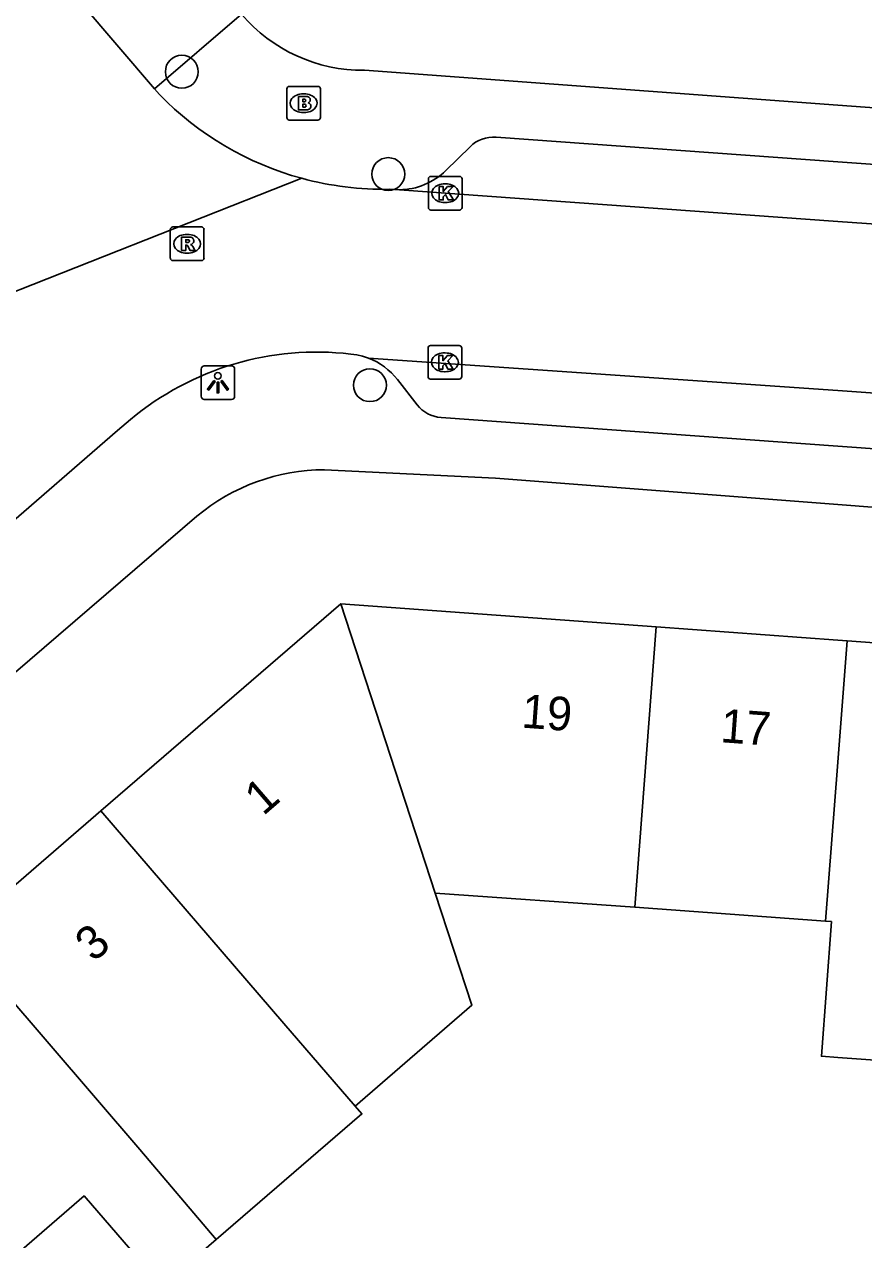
# Model space of a CAD drawing. Extents: x 160304 to 160954, y 383686 to 384161.
# Drawn here: x 160475.81 to 160500.77, y 384006.62 to 384042.77 of the extents above; entities that cross this region are included whole.
import ezdxf

# ---------------------------------------------------------------- set-up
doc = ezdxf.new("R2010")
doc.units = 0
for name, color, linetype in [('IMGEO_Boom', 7, 'Continuous'), ('IMGEO_Brandkraan', 7, 'Continuous'), ('IMGEO_Kolk', 7, 'Continuous'), ('IMGEO_Lichtpunt', 7, 'Continuous'), ('IMGEO_Pand', 7, 'Continuous'), ('IMGEO_Pand_nummerreeks', 7, 'Continuous'), ('IMGEO_Rijbaan_lokaal_open', 7, 'Continuous'), ('IMGEO_Rioolput', 7, 'Continuous'), ('IMGEO_Voetpad_open', 7, 'Continuous')]:
    doc.layers.add(name, color=color, linetype=linetype)

msp = doc.modelspace()

# ---------------------------------------------------------------- linework, layer by layer
at = {"layer": 'IMGEO_Boom'}
for centre in [(160480.497, 384041.355), (160486.635, 384038.31), (160486.09, 384032.031)]:
    msp.add_circle(centre, 0.489, dxfattribs=at)
at = {"layer": 'IMGEO_Brandkraan'}
for p, q in [((160483.617, 384039.993), (160483.617, 384040.845)), ((160483.692, 384040.919), (160484.544, 384040.919)), ((160484.618, 384040.845), (160484.618, 384039.993)), ((160484.105, 384040.699), (160484.13, 384040.699)), ((160484.128, 384040.139), (160484.103, 384040.139)), ((160484.544, 384039.919), (160483.692, 384039.919))]:
    msp.add_line(p, q, dxfattribs=at)
for points in [[(160483.617, 384039.993), (160483.617, 384040.845)], [(160483.692, 384040.919), (160484.544, 384040.919)], [(160484.618, 384040.845), (160484.618, 384039.993)], [(160483.965, 384040.619), (160483.965, 384040.219), (160484.178, 384040.219)], [(160484.196, 384040.619), (160483.965, 384040.619)], [(160484.144, 384040.538), (160484.09, 384040.538), (160484.09, 384040.462)], [(160484.09, 384040.462), (160484.143, 384040.462)], [(160484.152, 384040.386), (160484.09, 384040.386), (160484.09, 384040.305)], [(160484.09, 384040.305), (160484.152, 384040.305)], [(160484.544, 384039.919), (160483.692, 384039.919)]]:
    msp.add_lwpolyline(points, dxfattribs=at)
for centre, radius, start, end in [((160483.694, 384040.843), 0.0765, 91.552, 178.448), ((160483.694, 384040.843), 0.0765, 91.552, 178.448), ((160484.542, 384040.843), 0.0765, 1.552, 88.448), ((160484.542, 384040.843), 0.0765, 1.552, 88.448), ((160484.145, 384040.5), 0.0379, 267.8285, 90.9355), ((160484.2, 384040.474), 0.145, 59.4692, 91.5367), ((160484.225, 384040.521), 0.0922, 285.5137, 58.1501), ((160484.23, 384040.329), 0.105, 301.3115, 78.989), ((160484.153, 384040.345), 0.0404, 269.8759, 90.5077), ((160484.184, 384040.47), 0.251, 268.6676, 293.5347), ((160483.694, 384039.995), 0.0765, 181.552, 268.448), ((160483.694, 384039.995), 0.0765, 181.552, 268.448), ((160484.542, 384039.995), 0.0765, 271.552, 358.448), ((160484.542, 384039.995), 0.0765, 271.552, 358.448)]:
    msp.add_arc(centre, radius, start, end, dxfattribs=at)
for centre, major_axis, ratio, start_param, end_param in [((160484.104, 384040.419), (-0.387, 0.002), 0.722429, 4.712389, 7.853982), ((160484.129, 384040.419), (-0.39, 0.002), 0.717154, 1.570796, 4.712389)]:
    msp.add_ellipse(centre, major_axis=major_axis, ratio=ratio, start_param=start_param, end_param=end_param, dxfattribs=at)
at = {"layer": 'IMGEO_Kolk'}
for p, q in [((160487.901, 384038.241), (160488.753, 384038.241)), ((160487.826, 384037.315), (160487.826, 384038.167)), ((160488.314, 384038.021), (160488.339, 384038.021)), ((160488.827, 384038.167), (160488.827, 384037.315)), ((160488.753, 384037.241), (160487.901, 384037.241)), ((160488.337, 384037.461), (160488.312, 384037.461)), ((160487.892, 384033.212), (160488.744, 384033.212)), ((160487.817, 384032.286), (160487.817, 384033.138)), ((160488.305, 384032.992), (160488.33, 384032.992)), ((160488.818, 384033.138), (160488.818, 384032.286)), ((160488.744, 384032.212), (160487.892, 384032.212)), ((160488.328, 384032.432), (160488.303, 384032.432))]:
    msp.add_line(p, q, dxfattribs=at)
for points in [[(160487.901, 384038.241), (160488.753, 384038.241)], [(160487.826, 384037.315), (160487.826, 384038.167)], [(160488.147, 384037.941), (160488.27, 384037.941), (160488.27, 384037.79), (160488.4, 384037.941), (160488.564, 384037.941), (160488.418, 384037.79), (160488.571, 384037.541), (160488.419, 384037.541), (160488.334, 384037.705), (160488.27, 384037.638), (160488.27, 384037.541), (160488.147, 384037.541), (160488.147, 384037.941)], [(160488.827, 384038.167), (160488.827, 384037.315)], [(160488.753, 384037.241), (160487.901, 384037.241)], [(160487.892, 384033.212), (160488.744, 384033.212)], [(160487.817, 384032.286), (160487.817, 384033.138)], [(160488.138, 384032.912), (160488.261, 384032.912), (160488.261, 384032.761), (160488.391, 384032.912), (160488.555, 384032.912), (160488.409, 384032.761), (160488.562, 384032.512), (160488.41, 384032.512), (160488.325, 384032.676), (160488.261, 384032.609), (160488.261, 384032.512), (160488.138, 384032.512), (160488.138, 384032.912)], [(160488.818, 384033.138), (160488.818, 384032.286)], [(160488.744, 384032.212), (160487.892, 384032.212)]]:
    msp.add_lwpolyline(points, dxfattribs=at)
for centre, start, end in [((160487.903, 384038.165), 91.552, 178.448), ((160487.903, 384038.165), 91.552, 178.448), ((160488.751, 384038.165), 1.552, 88.448), ((160488.751, 384038.165), 1.552, 88.448), ((160487.903, 384037.317), 181.552, 268.448), ((160487.903, 384037.317), 181.552, 268.448), ((160488.751, 384037.317), 271.552, 358.448), ((160488.751, 384037.317), 271.552, 358.448), ((160487.894, 384033.136), 91.552, 178.448), ((160487.894, 384033.136), 91.552, 178.448), ((160488.742, 384033.136), 1.552, 88.448), ((160488.742, 384033.136), 1.552, 88.448), ((160487.894, 384032.288), 181.552, 268.448), ((160487.894, 384032.288), 181.552, 268.448), ((160488.742, 384032.288), 271.552, 358.448), ((160488.742, 384032.288), 271.552, 358.448)]:
    msp.add_arc(centre, 0.0765, start, end, dxfattribs=at)
for centre, major_axis, ratio, start_param, end_param in [((160488.313, 384037.741), (-0.387, 0.002), 0.722429, 4.712389, 7.853982), ((160488.338, 384037.741), (-0.39, 0.002), 0.717154, 1.570796, 4.712389), ((160488.304, 384032.712), (-0.387, 0.002), 0.722429, 4.712389, 7.853982), ((160488.329, 384032.712), (-0.39, 0.002), 0.717154, 1.570796, 4.712389)]:
    msp.add_ellipse(centre, major_axis=major_axis, ratio=ratio, start_param=start_param, end_param=end_param, dxfattribs=at)
at = {"layer": 'IMGEO_Lichtpunt'}
for p, q in [((160481.071, 384032.51), (160481.071, 384031.703)), ((160481.071, 384032.51), (160481.071, 384031.703)), ((160481.973, 384032.605), (160481.165, 384032.605)), ((160481.973, 384032.605), (160481.165, 384032.605)), ((160482.067, 384031.703), (160482.067, 384032.51)), ((160482.067, 384031.703), (160482.067, 384032.51)), ((160481.165, 384031.609), (160481.973, 384031.609)), ((160481.165, 384031.609), (160481.973, 384031.609))]:
    msp.add_line(p, q, dxfattribs=at)
for points in [[(160481.445, 384032.174), (160481.484, 384032.146), (160481.296, 384031.884), (160481.258, 384031.911), (160481.445, 384032.174)], [(160481.547, 384032.126), (160481.594, 384032.126), (160481.594, 384031.804), (160481.547, 384031.804), (160481.547, 384032.126)], [(160481.657, 384032.146), (160481.695, 384032.173), (160481.882, 384031.911), (160481.843, 384031.883), (160481.657, 384032.146)]]:
    msp.add_lwpolyline(points, dxfattribs=at)
msp.add_circle((160481.57, 384032.308), 0.0994, dxfattribs=at)
for centre, start, end in [((160481.165, 384032.51), 90, 180), ((160481.165, 384032.51), 90, 180), ((160481.973, 384032.51), 0, 90), ((160481.973, 384032.51), 0, 90), ((160481.165, 384031.703), 180, 270), ((160481.165, 384031.703), 180, 270), ((160481.973, 384031.703), 270, 0), ((160481.973, 384031.703), 270, 360)]:
    msp.add_arc(centre, 0.0946, start, end, dxfattribs=at)
at = {"layer": 'IMGEO_Pand'}
for points in [[(160478.09, 384019.371), (160485.222, 384025.53)], [(160485.222, 384025.53), (160494.602, 384024.842)], [(160488.032, 384016.926), (160485.222, 384025.53)], [(160493.961, 384016.505), (160494.602, 384024.842)], [(160494.602, 384024.842), (160500, 384024.446), (160500.28, 384024.425)], [(160499.632, 384016.089), (160500, 384020.82), (160500.28, 384024.425)], [(160500.28, 384024.425), (160505.974, 384024.007)], [(160473.784, 384015.651), (160478.09, 384019.371)], [(160478.09, 384019.371), (160483.531, 384013.043), (160485.647, 384010.59)], [(160488.032, 384016.926), (160489.122, 384013.587), (160485.647, 384010.59)], [(160493.961, 384016.505), (160488.032, 384016.926)], [(160499.632, 384016.089), (160493.961, 384016.505)], [(160505.311, 384015.672), (160502.375, 384015.887), (160502.081, 384011.883), (160500, 384012.036), (160499.512, 384012.071), (160499.806, 384016.076), (160499.632, 384016.089)], [(160473.784, 384015.651), (160479.25, 384009.3), (160481.518, 384006.62)], [(160485.647, 384010.59), (160485.849, 384010.356), (160481.518, 384006.62)], [(160481.518, 384006.62), (160479.908, 384005.23), (160477.59, 384007.917), (160474.915, 384005.61)]]:
    msp.add_lwpolyline(points, dxfattribs=at)
at = {"layer": 'IMGEO_Rijbaan_lokaal_open'}
for points in [[(160477.506, 384043.391), (160479.686, 384040.851)], [(160479.686, 384040.851), (160479.834, 384040.678)], [(160484.061, 384038.186), (160473.972, 384034.203)], [(160486.676, 384037.858), (160486.967, 384037.844)], [(160518.166, 384035.63), (160500, 384036.9), (160486.967, 384037.844)], [(160486.042, 384032.836), (160485.869, 384032.893), (160485.696, 384032.933), (160485.518, 384032.958)], [(160486.042, 384032.836), (160500, 384031.877), (160518.132, 384030.575)], [(160478.969, 384031.011), (160478.586, 384030.681), (160475.034, 384027.614)]]:
    msp.add_lwpolyline(points, dxfattribs=at)
for centre, radius, start, end in [((160486.507, 384047.166), 9.307, 224.1948, 254.7628), ((160486.516, 384047.169), 9.312, 254.7155, 270.9859), ((160484.51, 384024.362), 8.655, 83.3095, 129.8046)]:
    msp.add_arc(centre, radius, start, end, dxfattribs=at)
at = {"layer": 'IMGEO_Rioolput'}
for p, q in [((160480.155, 384035.812), (160480.155, 384036.664)), ((160480.23, 384036.738), (160481.082, 384036.738)), ((160480.643, 384036.518), (160480.668, 384036.518)), ((160481.156, 384036.664), (160481.156, 384035.812)), ((160481.082, 384035.738), (160480.23, 384035.738)), ((160480.666, 384035.958), (160480.641, 384035.958))]:
    msp.add_line(p, q, dxfattribs=at)
for points in [[(160480.155, 384035.812), (160480.155, 384036.664)], [(160480.23, 384036.738), (160481.082, 384036.738)], [(160480.744, 384036.436), (160480.492, 384036.438), (160480.492, 384036.038)], [(160481.156, 384036.664), (160481.156, 384035.812)], [(160480.492, 384036.038), (160480.616, 384036.038), (160480.616, 384036.2), (160480.627, 384036.2)], [(160480.67, 384036.357), (160480.616, 384036.357), (160480.616, 384036.276)], [(160480.616, 384036.276), (160480.668, 384036.276)], [(160480.674, 384036.171), (160480.745, 384036.038), (160480.885, 384036.038), (160480.82, 384036.164)], [(160481.082, 384035.738), (160480.23, 384035.738)]]:
    msp.add_lwpolyline(points, dxfattribs=at)
for centre, radius, start, end in [((160480.232, 384036.662), 0.0765, 91.552, 178.448), ((160480.232, 384036.662), 0.0765, 91.552, 178.448), ((160480.743, 384036.326), 0.109, 350.3612, 89.416), ((160481.08, 384036.662), 0.0765, 1.552, 88.448), ((160481.08, 384036.662), 0.0765, 1.552, 88.448), ((160480.626, 384036.147), 0.0533, 26.0293, 88.6989), ((160480.652, 384036.465), 0.19, 274.7715, 282.9687), ((160480.676, 384036.261), 0.0964, 77.0061, 93.1865), ((160480.69, 384036.318), 0.0378, 276.6634, 79.6772), ((160480.741, 384036.326), 0.112, 277.5842, 350.9817), ((160480.725, 384036.111), 0.108, 29.5134, 73.7905), ((160480.232, 384035.814), 0.0765, 181.552, 268.448), ((160480.232, 384035.814), 0.0765, 181.552, 268.448), ((160481.08, 384035.814), 0.0765, 271.552, 358.448), ((160481.08, 384035.814), 0.0765, 271.552, 358.448)]:
    msp.add_arc(centre, radius, start, end, dxfattribs=at)
for centre, major_axis, ratio, start_param, end_param in [((160480.642, 384036.238), (-0.387, 0.002), 0.722429, 4.712389, 7.853982), ((160480.667, 384036.238), (-0.39, 0.002), 0.717154, 1.570796, 4.712389)]:
    msp.add_ellipse(centre, major_axis=major_axis, ratio=ratio, start_param=start_param, end_param=end_param, dxfattribs=at)
at = {"layer": 'IMGEO_Voetpad_open'}
for points in [[(160482.27, 384043.068), (160479.686, 384040.851)], [(160518.569, 384038.999), (160500, 384040.365), (160485.928, 384041.4)], [(160489.839, 384039.41), (160500, 384038.679), (160515.774, 384037.544)], [(160488.348, 384038.418), (160489.066, 384039.125)], [(160487.49, 384031.452), (160486.909, 384032.197)], [(160515.301, 384029.119), (160500, 384030.221), (160488.207, 384031.069)], [(160484.738, 384029.516), (160489.826, 384029.263), (160500, 384028.478), (160517.734, 384027.109)], [(160447.932, 383999.736), (160448.239, 384000), (160480.946, 384028.137)]]:
    msp.add_lwpolyline(points, dxfattribs=at)
for centre, radius, start, end in [((160485.871, 384046.121), 4.721, 220.2887, 270.6866), ((160489.767, 384038.414), 0.999, 85.8831, 134.5941), ((160486.945, 384039.844), 2, 270.616, 314.5235), ((160485.33, 384030.963), 2.004, 38.022, 69.1957), ((160488.278, 384032.064), 0.998, 217.8452, 265.9352), ((160484.747, 384023.587), 5.929, 90.0892, 129.8794)]:
    msp.add_arc(centre, radius, start, end, dxfattribs=at)

# ---------------------------------------------------------------- texts
at = {"layer": 'IMGEO_Pand_nummerreeks'}
for s, rotation, p in [('19', 355.8059, (160490.577, 384021.849)), ('17', 355.8002, (160496.488, 384021.415)), ('1', 40.8175, (160482.914, 384019.202)), ('3', 40.8175, (160477.874, 384014.848))]:
    msp.add_text(s, height=1, rotation=rotation, dxfattribs=at).set_placement(p)

doc.saveas('drawing.dxf')
